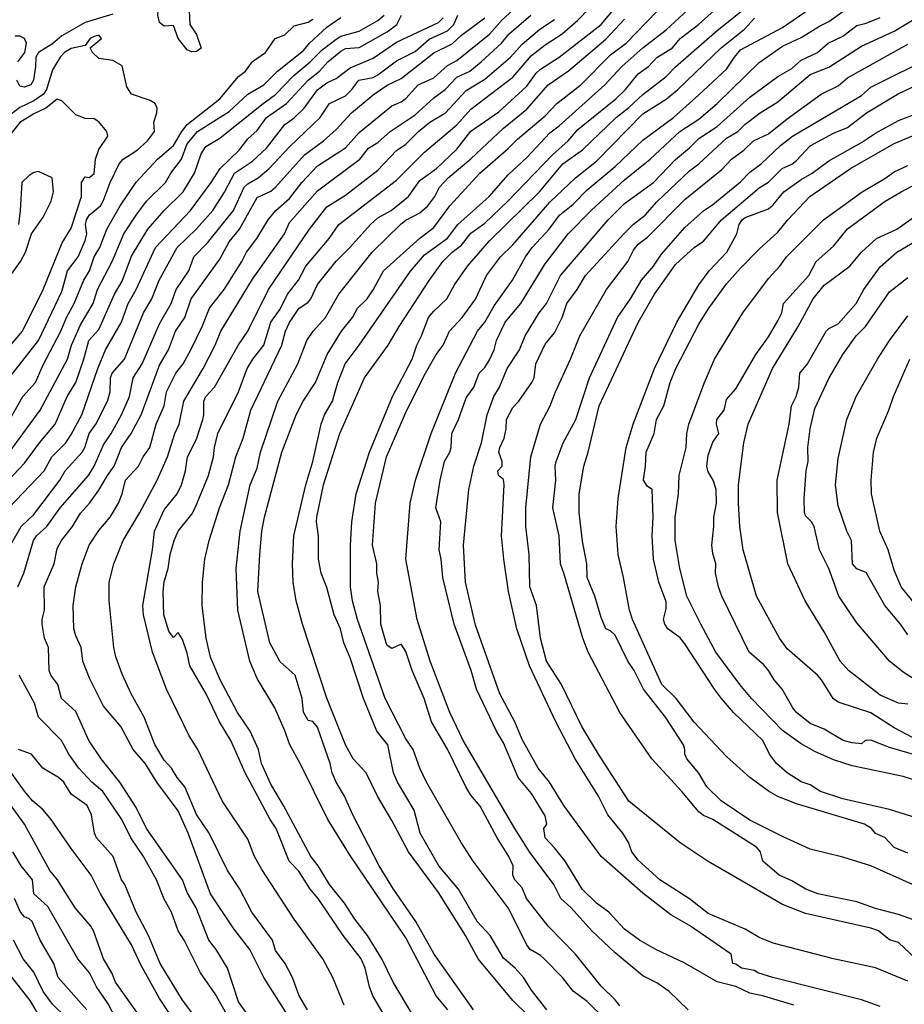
# Model space of a CAD drawing. Header units: metres. Extents: x -46681 to -43747, y -240911 to -237677.
# Tile 814 of 1056: x -44818 to -44723, y -239273 to -239168. Entities that reach past the tile are written whole.
import ezdxf

# ---------------------------------------------------------------- set-up
doc = ezdxf.new("R2010")
doc.units = ezdxf.units.M
doc.layers.add('CONTOUR_INDEX', color=1, linetype='Continuous')
doc.layers.add('CONTOUR_INTER', color=3, linetype='Continuous')

msp = doc.modelspace()

# ---------------------------------------------------------------- linework, layer by layer
at = {"layer": 'CONTOUR_INDEX'}
for points, elevation in [([(-44775.87, -239274.52), (-44777.96, -239271.02), (-44779.17, -239268.52), (-44780.73, -239266.02), (-44782.1, -239264.26), (-44783.2, -239262.52), (-44784.79, -239260.52), (-44786.01, -239258.52), (-44786.8, -239257.52), (-44789.74, -239252.02), (-44791.1, -239249.73), (-44792.11, -239247.52), (-44792.45, -239246.02), (-44793.33, -239244.02), (-44794.69, -239242.02), (-44796.56, -239238.52), (-44797.6, -239236.07), (-44798.07, -239234.02), (-44798.51, -239230.52), (-44798.45, -239228.02), (-44798.23, -239225.52), (-44797.75, -239223.52), (-44796.65, -239220.02), (-44795.67, -239217.52), (-44794.89, -239214.52), (-44794.1, -239212.5), (-44793.28, -239209.52), (-44789.92, -239202.52), (-44789.54, -239201.02), (-44789.1, -239200.06), (-44788.1, -239198.56), (-44787.1, -239197.89), (-44786.8, -239197.52), (-44786.1, -239196), (-44784.1, -239193.46), (-44782.61, -239192.02), (-44780.41, -239189.52), (-44779.6, -239188.81), (-44778.16, -239188.02), (-44776.3, -239186.52), (-44775.1, -239184.81), (-44773.3, -239183.52), (-44771.1, -239181.42), (-44769.6, -239179.48), (-44766.6, -239177.4), (-44763.6, -239174.64), (-44762.6, -239173.25), (-44762.1, -239172.82), (-44760.1, -239171.54), (-44755.6, -239168.02), (-44754.1, -239166.23)], 85), ([(-44755.16, -239275.02), (-44757.1, -239273.12), (-44758.6, -239272), (-44759.75, -239270.52), (-44761.73, -239268.52), (-44762.1, -239268.17), (-44763.21, -239267.52), (-44763.59, -239267.02), (-44765.59, -239263.02), (-44769.34, -239258.02), (-44770.64, -239256.02), (-44774.39, -239249.52), (-44775.1, -239248.02), (-44775.81, -239246.02), (-44776.6, -239244.87), (-44778.83, -239240.52), (-44781.79, -239232.02), (-44782.33, -239230.02), (-44782.56, -239228.52), (-44782.56, -239224.02), (-44782.4, -239221.52), (-44781.94, -239218.52), (-44780.5, -239214.02), (-44778.05, -239208.02), (-44775.9, -239204.02), (-44775.43, -239202.52), (-44774.91, -239201.52), (-44774.15, -239199.52), (-44773.6, -239198.84), (-44772.18, -239197.52), (-44771.37, -239196.02), (-44769.97, -239194.02), (-44767.6, -239191.29), (-44762.24, -239186.02), (-44759.7, -239183.02), (-44757.6, -239181.51), (-44753.98, -239178.02), (-44752.6, -239176.94), (-44751.1, -239175.54), (-44748.6, -239173.6), (-44747.6, -239172.58), (-44743.1, -239168.66), (-44740.1, -239166.26)], 90), ([(-44820.37, -239215.52), (-44815.92, -239209.52), (-44813, -239204.02), (-44812.54, -239202.52), (-44811.6, -239200.31), (-44810.23, -239198.02), (-44809.75, -239196.52), (-44808.17, -239193.52), (-44806.91, -239190.52), (-44805.61, -239188.52), (-44804.48, -239187.02), (-44802.43, -239185.02), (-44801.88, -239184.02), (-44800.72, -239182.52), (-44800.1, -239180.85), (-44799, -239179.52), (-44795.6, -239177.39), (-44793.6, -239175.5), (-44791.88, -239174.52), (-44790.39, -239173.02), (-44787.6, -239170.8), (-44786.95, -239170.02), (-44785.1, -239168.29), (-44783.6, -239167.25)], 75), ([(-44793.1, -239275.25), (-44794.6, -239273.15), (-44795.78, -239269.52), (-44797, -239267.52), (-44797.78, -239266.52), (-44799.13, -239263.02), (-44800.1, -239261.37), (-44800.63, -239260.02), (-44804.47, -239254.52), (-44805.6, -239252.25), (-44807.35, -239249.52), (-44809.37, -239247.02), (-44810.68, -239245.02), (-44812.1, -239241.9), (-44813.62, -239240.52), (-44814.03, -239239.02), (-44814.77, -239238.02), (-44814.95, -239237.52), (-44815.04, -239235.02), (-44815.46, -239234.02), (-44815.69, -239232.52), (-44815.71, -239232.02), (-44815.44, -239231.02), (-44815.49, -239228.52), (-44814.41, -239226.02), (-44814.1, -239224.38), (-44813.63, -239223.52), (-44812.44, -239222.02), (-44811.6, -239220.59), (-44810.61, -239219.52), (-44809.6, -239218.12), (-44808.69, -239216.52), (-44807.95, -239215.52), (-44807.17, -239213.52), (-44806.13, -239212.02), (-44805.05, -239210.02), (-44803.1, -239204.66), (-44802.12, -239203.02), (-44801.37, -239201.02), (-44800.37, -239199.52), (-44799.69, -239197.52), (-44796.6, -239193.27), (-44795.6, -239191.39), (-44794.48, -239190.02), (-44792.6, -239186.63), (-44791.1, -239185.94), (-44790.61, -239185.52), (-44787.5, -239182.02), (-44785.45, -239180.52), (-44784.1, -239179.31), (-44782.43, -239177.52), (-44780.1, -239175.58), (-44778.6, -239174.56), (-44777.1, -239173.82), (-44773.6, -239171.06), (-44771.6, -239170.09), (-44770.6, -239169.15), (-44768.1, -239167.31)], 80), ([(-44722.6, -239270.94), (-44726.1, -239269.5), (-44730.6, -239268.53), (-44737.1, -239266.85), (-44738.6, -239266.22), (-44740.1, -239265.32), (-44744.1, -239263.64), (-44746.1, -239262.06), (-44749.27, -239260.02), (-44751.6, -239257.9), (-44752.28, -239257.02), (-44752.67, -239256.02), (-44753.26, -239255.02), (-44754.88, -239253.02), (-44755.89, -239251.02), (-44758.38, -239247.02), (-44760.46, -239243.02), (-44763.29, -239237.02), (-44764.65, -239233.02), (-44765.56, -239229.02), (-44766.05, -239225.52), (-44766.3, -239223.02), (-44766.04, -239217.52), (-44766.1, -239216.95), (-44766.63, -239216.52), (-44766.7, -239216.02), (-44766.24, -239215.52), (-44766.24, -239215.02), (-44766.58, -239214.02), (-44766.5, -239213.52), (-44766.03, -239212.52), (-44765.81, -239211.52), (-44765.78, -239210.52), (-44765.1, -239209.21), (-44764.46, -239208.52), (-44763.04, -239206.52), (-44762.8, -239206.02), (-44762.61, -239204.52), (-44761.6, -239202.39), (-44760.6, -239201.17), (-44759.78, -239199.52), (-44759.3, -239198.02), (-44758.16, -239196.52), (-44757.26, -239195.02), (-44753.14, -239190.52), (-44752.1, -239189.48), (-44750.86, -239188.52), (-44749.6, -239187.11), (-44746.1, -239183.75), (-44745.1, -239183), (-44742.1, -239180.25), (-44740.9, -239179.52), (-44740.1, -239178.75), (-44738.48, -239177.52), (-44736.6, -239176.33), (-44733.1, -239173.39), (-44731.1, -239172.59), (-44727.6, -239170.35), (-44724.1, -239168.75), (-44722.1, -239167.56)], 95), ([(-44719.1, -239254.19), (-44724.6, -239252.45), (-44729.6, -239251.3), (-44732.02, -239250.52), (-44733.1, -239249.79), (-44734.1, -239249.49), (-44735.6, -239248.5), (-44736.72, -239247.52), (-44737.48, -239246.52), (-44738.21, -239245.02), (-44741.36, -239242.02), (-44742.65, -239240.52), (-44743.42, -239239.52), (-44746.6, -239234.64), (-44747.1, -239233.99), (-44748.41, -239233.02), (-44748.76, -239232.52), (-44748.89, -239232.02), (-44748.6, -239230.89), (-44748.6, -239230.13), (-44749.39, -239228.02), (-44749.95, -239225.52), (-44750.11, -239223.02), (-44750.01, -239221.02), (-44750.09, -239218.02), (-44750.6, -239217.71), (-44751.04, -239217.02), (-44750.81, -239215.52), (-44750.77, -239214.02), (-44749.9, -239212.02), (-44749.64, -239210.52), (-44748.84, -239209.02), (-44748.17, -239206.52), (-44747.57, -239205.02), (-44745.1, -239200.25), (-44744.1, -239198.65), (-44742.1, -239195.93), (-44740.6, -239194.22), (-44738.6, -239192.17), (-44736.6, -239190.37), (-44735.53, -239189.02), (-44733.14, -239186.52), (-44728.77, -239183.52), (-44724.1, -239180.83), (-44722.1, -239180.01)], 100), ([(-44715.6, -239242.48), (-44723.1, -239237.7), (-44724.6, -239236.5), (-44728.1, -239232.37), (-44730.02, -239229.52), (-44731.1, -239226.52), (-44732.12, -239224.52), (-44732.69, -239222.02), (-44732.96, -239221.52), (-44733.6, -239220.87), (-44733.74, -239220.52), (-44733.77, -239219.02), (-44733.56, -239216.02), (-44733.33, -239215.02), (-44733.36, -239213.52), (-44733.11, -239211.52), (-44732.6, -239209.32), (-44731.1, -239206.1), (-44729.6, -239203.52), (-44728.18, -239201.52), (-44727.18, -239200.52), (-44724.6, -239196.76), (-44722.6, -239195.23)], 105), ([(-44807.74, -239275.02), (-44808.6, -239273.36), (-44809.88, -239271.52), (-44810.6, -239270.03), (-44811.87, -239268.52), (-44815.1, -239262.89), (-44816.59, -239261.52), (-44816.74, -239260.02), (-44817.97, -239258.52), (-44818.86, -239257.02)], 75)]:
    msp.add_lwpolyline(points, dxfattribs=dict(at, elevation=elevation))
at = {"layer": 'CONTOUR_INTER'}
for points, elevation in [([(-44802.73, -239165.52), (-44802.6, -239165.19), (-44800.1, -239166.13), (-44799.9, -239166.52), (-44799.82, -239168.02), (-44799.1, -239169.11), (-44798.6, -239170.57), (-44799.1, -239170.92), (-44799.6, -239170.95), (-44800.1, -239170.73), (-44801.1, -239169.52), (-44801.6, -239168.13), (-44802.6, -239168.18), (-44803.1, -239167.8), (-44803.26, -239167.02), (-44803.22, -239166.52), (-44802.73, -239165.52)], 74), ([(-44777.51, -239277.02), (-44780.14, -239272.52), (-44780.5, -239271.52), (-44780.96, -239269.52), (-44781.41, -239268.52), (-44783.34, -239266.02), (-44786.02, -239262.02), (-44786.88, -239261.02), (-44788.1, -239259.11), (-44789.15, -239258.02), (-44790.54, -239254.52), (-44791.19, -239253.52), (-44793.86, -239248.52), (-44795.43, -239245.02), (-44796.64, -239243.02), (-44798.08, -239240.02), (-44799.83, -239237.02), (-44800.1, -239235.63), (-44800.6, -239234.17), (-44801.1, -239233.43), (-44801.6, -239233.95), (-44802.1, -239233.28), (-44802.62, -239231.52), (-44802.71, -239229.02), (-44802.6, -239227.98), (-44802.14, -239226.52), (-44801.96, -239225.02), (-44801.53, -239223.52), (-44801.1, -239222.52), (-44799.6, -239220.7), (-44799.24, -239220.02), (-44797.82, -239216.52), (-44797.28, -239214.52), (-44797.17, -239213.52), (-44796.8, -239212.02), (-44794.58, -239207.52), (-44793.67, -239205.02), (-44793.05, -239204.02), (-44791.87, -239202.52), (-44791.1, -239200.02), (-44790.1, -239198.64), (-44789.32, -239197.02), (-44788.13, -239195.52), (-44787.35, -239194.02), (-44784.86, -239191.02), (-44783.79, -239189.52), (-44777.6, -239184.76), (-44774.6, -239181.75), (-44771.1, -239178.81), (-44769.6, -239177.14), (-44765.1, -239173.7), (-44763.1, -239171.35), (-44761.6, -239170.19), (-44759.77, -239169.02), (-44758.1, -239167.56), (-44755.67, -239165.02)], 84), ([(-44788.4, -239276.02), (-44791.86, -239270.52), (-44793.38, -239267.52), (-44795.1, -239265.29), (-44797.6, -239261.53), (-44800, -239255.02), (-44801.1, -239252.62), (-44803.37, -239249.52), (-44804.6, -239247.54), (-44805.93, -239246.02), (-44807.26, -239243.52), (-44809.1, -239241.36), (-44810.6, -239238.35), (-44811.34, -239236.52), (-44811.52, -239235.02), (-44812.1, -239233.79), (-44812.29, -239233.02), (-44812.36, -239230.52), (-44812.1, -239228.52), (-44811.4, -239226.02), (-44810.64, -239224.02), (-44809.6, -239222.44), (-44808.4, -239221.02), (-44807.5, -239219.52), (-44807.09, -239218.52), (-44806.76, -239217.02), (-44805.34, -239215.52), (-44804.84, -239214.52), (-44804.14, -239213.52), (-44803.45, -239211.02), (-44802.59, -239209.02), (-44802.35, -239207.52), (-44801.32, -239205.52), (-44800.55, -239204.52), (-44799.71, -239203.02), (-44798.49, -239200.52), (-44797.71, -239198.52), (-44796.13, -239196.52), (-44794.22, -239193.52), (-44793.74, -239192.52), (-44792.64, -239191.02), (-44791.4, -239189.02), (-44790.59, -239188.02), (-44789.1, -239186.74), (-44787.8, -239185.02), (-44786.1, -239183.21), (-44783.1, -239181.3), (-44781.6, -239179.65), (-44778.1, -239176.78), (-44777.1, -239176.33), (-44776.6, -239175.97), (-44775.26, -239174.52), (-44773.6, -239173.76), (-44772.1, -239172.44), (-44771.1, -239171.88), (-44767.6, -239169.06), (-44766.25, -239167.52), (-44765.1, -239166.49)], 81), ([(-44755.38, -239282.52), (-44765.1, -239273.02), (-44768.82, -239268.52), (-44770.18, -239266.02), (-44773.1, -239261.37), (-44776.31, -239257.02), (-44778.1, -239253.63), (-44779.65, -239251.02), (-44780.87, -239248.52), (-44782.28, -239247.02), (-44783.1, -239245.52), (-44785.1, -239240.5), (-44787.71, -239232.52), (-44788.38, -239230.02), (-44788.7, -239228.02), (-44788.78, -239226.02), (-44788.64, -239223.02), (-44787.35, -239217.52), (-44786.59, -239215.02), (-44785.71, -239211.02), (-44785.33, -239210.02), (-44784.5, -239208.52), (-44783.91, -239206.52), (-44783.11, -239204.52), (-44781.6, -239202.51), (-44776.1, -239194.54), (-44774.6, -239192.8), (-44772.1, -239191), (-44770.99, -239189.52), (-44767.64, -239186.52), (-44765.6, -239184.19), (-44763.6, -239182.31), (-44761.1, -239179.66), (-44760.1, -239178.91), (-44755.18, -239174.52), (-44753.36, -239172.52), (-44751.1, -239170.51), (-44748.6, -239168.58), (-44745.8, -239166.02)], 88), ([(-44761.44, -239274.02), (-44763.1, -239271.9), (-44763.93, -239270.52), (-44764.84, -239269.52), (-44766.1, -239268.45), (-44767.54, -239266.02), (-44768.92, -239264.52), (-44770.95, -239261.02), (-44773.06, -239258.52), (-44775.05, -239255.02), (-44775.69, -239252.52), (-44777.49, -239249.52), (-44777.91, -239248.52), (-44778.55, -239245.52), (-44779.7, -239244.02), (-44781.14, -239240.52), (-44782.6, -239236.14), (-44783.27, -239234.52), (-44783.61, -239233.02), (-44784.32, -239231.52), (-44785.1, -239228.58), (-44785.7, -239227.02), (-44786, -239225.52), (-44785.99, -239223.02), (-44786.22, -239221.52), (-44786.18, -239221.02), (-44785.46, -239217.52), (-44783.68, -239212.02), (-44781.03, -239206.02), (-44778.49, -239202.52), (-44777.32, -239200.52), (-44774.1, -239195.54), (-44772.62, -239193.52), (-44771.62, -239192.52), (-44770.6, -239191.76), (-44769.6, -239190.48), (-44768.1, -239189.39), (-44765.63, -239187.02), (-44760.84, -239182.02), (-44759.14, -239180.52), (-44758.1, -239179.31), (-44754.03, -239176.02), (-44752.96, -239175.02), (-44751.6, -239173.32), (-44750.5, -239172.52), (-44749.6, -239171.55), (-44747.92, -239170.52), (-44747.09, -239169.52), (-44745.12, -239168.02), (-44743.1, -239166.23)], 89), ([(-44746.24, -239274.02), (-44748.28, -239272.02), (-44749.6, -239271.09), (-44751.1, -239270.34), (-44754.1, -239267.89), (-44756.61, -239265.52), (-44758.83, -239263.02), (-44759.94, -239262.02), (-44760.69, -239260.52), (-44763.31, -239257.02), (-44764.87, -239254.52), (-44770.45, -239245.02), (-44771.87, -239242.02), (-44773.98, -239236.52), (-44775.38, -239232.02), (-44776.59, -239225.52), (-44776.12, -239219.52), (-44775.56, -239217.02), (-44773.86, -239212.02), (-44771.24, -239205.52), (-44768.9, -239201.02), (-44768.11, -239200.02), (-44767.1, -239198.29), (-44765.12, -239195.52), (-44763.74, -239193.02), (-44763.02, -239192.02), (-44761.19, -239190.02), (-44760.06, -239188.52), (-44758.6, -239187.35), (-44757.1, -239185.79), (-44754.1, -239183.31), (-44751.1, -239180.46), (-44747.8, -239178.02), (-44745.1, -239175.59), (-44742.1, -239172.83), (-44741.26, -239171.52), (-44740.6, -239170.73), (-44736.1, -239168.35), (-44733.1, -239166.29)], 92), ([(-44734.88, -239273.52), (-44738.1, -239272.53), (-44739.6, -239272.22), (-44741.1, -239271.5), (-44743.1, -239270.98), (-44746.6, -239268.98), (-44749.73, -239267.52), (-44751.46, -239266.52), (-44753.1, -239265.33), (-44754.75, -239263.52), (-44756.1, -239262.55), (-44757.6, -239261.07), (-44759.47, -239258.02), (-44760.6, -239256.57), (-44761.6, -239255.52), (-44761.74, -239254.52), (-44761.43, -239254.02), (-44761.6, -239253.15), (-44763.1, -239250.74), (-44764.51, -239249.02), (-44766.1, -239245.28), (-44766.85, -239244.02), (-44768.99, -239239.52), (-44769.59, -239237.52), (-44771.4, -239232.52), (-44772.62, -239227.52), (-44772.79, -239225.52), (-44773.03, -239224.52), (-44772.85, -239221.52), (-44773.39, -239220.02), (-44772.92, -239217.02), (-44772.44, -239215.02), (-44771.86, -239214.02), (-44771.74, -239213.52), (-44771.66, -239212.02), (-44770.95, -239210.52), (-44770.1, -239208.16), (-44769.28, -239207.02), (-44768.71, -239205.52), (-44768.1, -239204.9), (-44767.6, -239204.08), (-44767.1, -239203.02), (-44766.85, -239202.02), (-44765.91, -239200.02), (-44764.24, -239198.02), (-44761.6, -239193.75), (-44759.14, -239190.52), (-44756.6, -239187.96), (-44753.1, -239184.72), (-44750.31, -239182.52), (-44747.12, -239179.52), (-44745.1, -239178.21), (-44743.12, -239176.52), (-44738.6, -239172.11), (-44736.1, -239170.36), (-44734.1, -239169.43), (-44732.1, -239168.18), (-44731.1, -239167.71), (-44728.6, -239165.92)], 93), ([(-44820.6, -239218.33), (-44817.6, -239215.21), (-44816.01, -239213.02), (-44814.32, -239211.02), (-44813.01, -239208.02), (-44812.1, -239206.54), (-44811.21, -239204.02), (-44810.68, -239202.02), (-44809.6, -239200.83), (-44807.93, -239197.02), (-44807.1, -239195.62), (-44806.1, -239192.93), (-44804.35, -239190.02), (-44802.6, -239188.04), (-44800.55, -239186.02), (-44799.34, -239184.02), (-44798.6, -239181.92), (-44798.1, -239181.15), (-44796.6, -239180.26), (-44792.1, -239176.61), (-44790.6, -239175.56), (-44788.66, -239173.52), (-44786.87, -239172.02), (-44785.6, -239170.75), (-44784.1, -239169.58), (-44783.6, -239169.27), (-44781.6, -239168.73), (-44779.6, -239167.57), (-44778.93, -239167.02)], 76), ([(-44819.3, -239220.02), (-44815.49, -239216.02), (-44814.66, -239214.52), (-44813.16, -239213.02), (-44812.6, -239212.11), (-44811.45, -239210.02), (-44809.71, -239205.02), (-44808.89, -239203.02), (-44807.17, -239200.02), (-44806.47, -239198.02), (-44805.59, -239196.52), (-44803.51, -239192.02), (-44799.76, -239188.02), (-44797.53, -239185.02), (-44796.56, -239183.52), (-44794.52, -239181.52), (-44793.6, -239180.31), (-44792.6, -239179.43), (-44791.58, -239178.02), (-44789.44, -239176.52), (-44787.1, -239174), (-44785.9, -239173.02), (-44785, -239172.02), (-44783.6, -239170.89), (-44783.1, -239170.61), (-44781.6, -239170.5), (-44778.6, -239168.8), (-44777.56, -239168.02), (-44777.08, -239167.02)], 77), ([(-44819.2, -239210.52), (-44817.79, -239208.02), (-44816.41, -239206.52), (-44815.6, -239204.64), (-44813.69, -239201.02), (-44813.1, -239199.52), (-44812.26, -239198.02), (-44811.21, -239195.52), (-44810.61, -239194.52), (-44810.12, -239193.02), (-44809.52, -239192.02), (-44808.75, -239190.02), (-44807.33, -239187.52), (-44805.6, -239184.97), (-44803.32, -239182.52), (-44801.6, -239181.03), (-44800.69, -239179.52), (-44800.1, -239178.77), (-44796.6, -239176), (-44794.6, -239173.62), (-44793.84, -239173.02), (-44793.1, -239171.99), (-44791.68, -239171.02), (-44790.65, -239169.52), (-44789.6, -239169.12), (-44788.6, -239168.17), (-44787.1, -239167.78), (-44786.6, -239167.46)], 74), ([(-44819.1, -239224.02), (-44817.96, -239222.02), (-44816.6, -239220.72), (-44813.82, -239217.02), (-44813.24, -239216.02), (-44811.39, -239214.02), (-44811.11, -239213.52), (-44810.64, -239212.02), (-44809.94, -239211.02), (-44808.67, -239208.52), (-44808.41, -239207.52), (-44808.36, -239206.02), (-44808.19, -239205.52), (-44806.86, -239204.02), (-44804.81, -239199.02), (-44803.9, -239197.52), (-44803.11, -239195.52), (-44801.2, -239192.02), (-44799.1, -239189.98), (-44797.35, -239188.02), (-44796.1, -239186.07), (-44795.01, -239184.02), (-44793.1, -239182.71), (-44791.6, -239181.31), (-44789.6, -239178.76), (-44788.6, -239178.04), (-44787.52, -239177.02), (-44786.1, -239175.06), (-44785.1, -239174.28), (-44784.1, -239173.81), (-44782.6, -239172.68), (-44780.1, -239171.63), (-44777.6, -239169.92), (-44773.1, -239167.79), (-44772.6, -239167.3)], 78), ([(-44808.1, -239166.9), (-44811.1, -239167.82), (-44813.6, -239169.24), (-44814.6, -239170.11), (-44816.11, -239171.02), (-44816.4, -239171.52), (-44816.41, -239172.52), (-44816.63, -239174.02), (-44816.93, -239174.52), (-44817.6, -239174.75), (-44818.1, -239174.65), (-44818.43, -239174.02)], 74), ([(-44818.31, -239228.52), (-44817.68, -239227.02), (-44816.65, -239223.52), (-44816.3, -239223.02), (-44815.22, -239222.02), (-44813.78, -239220.02), (-44810.73, -239216.52), (-44810.11, -239215.52), (-44809.1, -239213.24), (-44808.28, -239212.02), (-44807.19, -239210.02), (-44806.31, -239208.02), (-44805.92, -239206.02), (-44804.97, -239204.52), (-44803.1, -239200.2), (-44801.85, -239198.02), (-44801.29, -239196.52), (-44799.92, -239194.52), (-44799.39, -239193.02), (-44797.92, -239191.52), (-44795.12, -239188.02), (-44793.98, -239185.52), (-44793.6, -239185.15), (-44792.49, -239184.52), (-44791.28, -239183.52), (-44789.1, -239181.19), (-44785.8, -239178.02), (-44784.79, -239176.52), (-44783.1, -239175.69), (-44782.4, -239175.02), (-44781.64, -239174.02), (-44780.1, -239173.72), (-44779.6, -239173.44), (-44777.6, -239171.94), (-44775.6, -239170.91), (-44774.1, -239169.61), (-44772.1, -239168.69), (-44771.45, -239168.02), (-44771, -239167.02)], 79), ([(-44787.16, -239274.02), (-44788.06, -239272.52), (-44788.79, -239270.52), (-44789.58, -239269.02), (-44790.6, -239267.63), (-44790.94, -239266.52), (-44793.15, -239263.52), (-44794.44, -239261.02), (-44795.77, -239259.02), (-44797.74, -239255.02), (-44799.1, -239252.99), (-44800.37, -239250.02), (-44801.2, -239249.02), (-44801.79, -239248.02), (-44802.6, -239247.14), (-44803.6, -239245.47), (-44804.75, -239242.52), (-44806.13, -239240.02), (-44807.1, -239237.91), (-44807.77, -239236.02), (-44808, -239235.02), (-44808.52, -239230.02), (-44808.51, -239228.02), (-44808.01, -239226.02), (-44806.98, -239223.52), (-44805.2, -239220.52), (-44803.33, -239217.02), (-44802.22, -239214.52), (-44801.45, -239212.02), (-44800.96, -239211.02), (-44800.48, -239208.52), (-44798.39, -239205.02), (-44797.09, -239202.52), (-44796.49, -239201.02), (-44793.1, -239195.42), (-44789.65, -239190.52), (-44789.1, -239189.3), (-44786.1, -239185.91), (-44781.54, -239182.52), (-44780.6, -239181.33), (-44779.6, -239180.7), (-44778.3, -239179.52), (-44775.6, -239177.74), (-44773.6, -239175.9), (-44772.36, -239175.02), (-44771.1, -239173.68), (-44769.71, -239173.02), (-44768.48, -239172.02), (-44766.31, -239170.02), (-44765.49, -239169.02), (-44763.14, -239167.02)], 82), ([(-44783.22, -239273.52), (-44784.46, -239270.52), (-44785.51, -239268.52), (-44788.6, -239264.25), (-44792.1, -239258.93), (-44792.88, -239257.52), (-44793.6, -239255.66), (-44796.36, -239251.52), (-44798.98, -239246.02), (-44799.91, -239244.52), (-44802.34, -239239.52), (-44803.85, -239235.52), (-44804.81, -239231.52), (-44804.87, -239230.52), (-44803.84, -239224.52), (-44803.64, -239222.52), (-44802.6, -239220.22), (-44801.2, -239218.52), (-44800.73, -239217.52), (-44800.31, -239216.02), (-44800.07, -239214.52), (-44799.1, -239212.64), (-44798.43, -239210.52), (-44798.31, -239210.02), (-44798.33, -239208.52), (-44798.1, -239208.02), (-44797.19, -239207.02), (-44794.6, -239202.47), (-44793.6, -239201.02), (-44791.37, -239196.52), (-44786.97, -239190.02), (-44785.1, -239187.63), (-44783.1, -239186.36), (-44779.6, -239183.7), (-44777.6, -239181.56), (-44776.6, -239180.9), (-44775.25, -239179.52), (-44774, -239178.52), (-44772.34, -239177.52), (-44770.1, -239175.12), (-44768.1, -239173.9), (-44765.33, -239171.52), (-44764.1, -239170.14), (-44762.17, -239168.52), (-44760.6, -239167.47)], 83), ([(-44772.08, -239274.02), (-44773.32, -239272.52), (-44776.6, -239266.25), (-44782.6, -239257.39), (-44785, -239253.52), (-44787.97, -239247.52), (-44789.09, -239245.52), (-44789.6, -239243.99), (-44790.7, -239241.52), (-44792.6, -239238.37), (-44793.39, -239236.52), (-44794.67, -239231.02), (-44794.86, -239226.52), (-44794.4, -239222.52), (-44793.35, -239217.52), (-44792.6, -239215.76), (-44792.22, -239214.02), (-44790.36, -239208.52), (-44788.22, -239204.52), (-44787.24, -239202.02), (-44786.56, -239201.02), (-44785.25, -239199.52), (-44783.79, -239197.02), (-44780.21, -239192.52), (-44777.1, -239189.47), (-44776.6, -239189.07), (-44775.1, -239188.27), (-44774.22, -239187.52), (-44773.48, -239186.52), (-44772.97, -239185.52), (-44772.06, -239184.52), (-44769.6, -239182.46), (-44766.1, -239179.16), (-44763.6, -239177.11), (-44761.29, -239174.52), (-44759.1, -239173.01), (-44755.1, -239169.6), (-44753.1, -239167.46)], 86), ([(-44769.31, -239274.02), (-44773.55, -239268.02), (-44775.52, -239264.52), (-44777.91, -239261.02), (-44779.45, -239258.52), (-44782.31, -239253.02), (-44783.21, -239251.02), (-44784.1, -239249.52), (-44784.53, -239248.52), (-44784.74, -239247.52), (-44786.1, -239243.62), (-44786.6, -239242.99), (-44787.1, -239242.9), (-44787.6, -239241.99), (-44787.73, -239240.52), (-44788.49, -239238.02), (-44790.1, -239236.58), (-44791.24, -239234.52), (-44792.5, -239229.02), (-44792.31, -239225.02), (-44792.09, -239222.52), (-44791.81, -239221.02), (-44789.92, -239214.02), (-44788.4, -239210.02), (-44787.64, -239208.52), (-44786.3, -239206.52), (-44785.05, -239203.52), (-44783.51, -239201.02), (-44782.33, -239199.52), (-44781.79, -239198.52), (-44780.77, -239197.52), (-44780.1, -239196.57), (-44778.99, -239194.52), (-44775.1, -239191.01), (-44773.6, -239189.86), (-44771.85, -239187.52), (-44768.65, -239184.02), (-44765.6, -239181.37), (-44764.6, -239180.36), (-44761.6, -239177.83), (-44760.37, -239176.52), (-44757.79, -239174.52), (-44754.6, -239171.29), (-44752.91, -239170.02), (-44749.6, -239166.63)], 87), ([(-44753.6, -239273.59), (-44754.1, -239272.92), (-44755.6, -239271.45), (-44758.37, -239268.02), (-44761.28, -239265.02), (-44763.61, -239262.02), (-44764.1, -239260.89), (-44764.89, -239260.02), (-44765.1, -239259.52), (-44765.07, -239258.52), (-44765.53, -239257.52), (-44766.77, -239255.52), (-44768.6, -239252.1), (-44769.6, -239250.93), (-44770.16, -239250.02), (-44772.1, -239245.97), (-44773.84, -239243.02), (-44774.64, -239240.52), (-44775.9, -239237.52), (-44776.6, -239235.45), (-44777.1, -239234.69), (-44778.1, -239235.15), (-44778.6, -239234.81), (-44778.73, -239234.52), (-44779.3, -239232.52), (-44779.33, -239230.52), (-44779.61, -239229.02), (-44779.53, -239228.02), (-44779.72, -239227.02), (-44779.71, -239226.02), (-44780.17, -239224.02), (-44779.85, -239219.52), (-44778.69, -239214.52), (-44776.49, -239209.52), (-44774.5, -239205.52), (-44773.33, -239203.52), (-44772.6, -239202.52), (-44771.9, -239201.02), (-44770.54, -239199.52), (-44769.1, -239197.57), (-44767.91, -239195.02), (-44766.42, -239193.02), (-44765.1, -239191.71), (-44761.1, -239187.13), (-44758.35, -239184.52), (-44756.1, -239182.73), (-44751.1, -239177.62), (-44748.6, -239176.05), (-44747.33, -239175.02), (-44742.68, -239170.52), (-44740.18, -239168.52), (-44739.1, -239167.35)], 91), ([(-44725.6, -239273.64), (-44727.6, -239272.94), (-44737.12, -239270.52), (-44738.73, -239270.02), (-44739.1, -239269.79), (-44740.49, -239269.52), (-44741.1, -239269.09), (-44741.45, -239269.02), (-44741.61, -239268.02), (-44746.1, -239264.92), (-44748.1, -239263.79), (-44751.1, -239261.47), (-44755.58, -239257.52), (-44759.6, -239252.04), (-44761.15, -239249.52), (-44762.36, -239248.02), (-44764.1, -239244.93), (-44764.89, -239243.02), (-44766.48, -239240.02), (-44769.1, -239232.64), (-44770.19, -239228.02), (-44770.39, -239224.02), (-44769.83, -239218.02), (-44769.3, -239215.52), (-44768.46, -239213.02), (-44767.84, -239210.02), (-44767.14, -239208.02), (-44766.52, -239207.02), (-44765.7, -239205.02), (-44764.37, -239203.02), (-44763.77, -239201.52), (-44762.26, -239199.02), (-44761.47, -239198.02), (-44759.95, -239195.02), (-44754.83, -239189.02), (-44753.1, -239187.28), (-44749.97, -239185.02), (-44747.6, -239182.55), (-44746.1, -239181.29), (-44745.1, -239180.27), (-44743.1, -239178.98), (-44739.6, -239175.84), (-44736.6, -239173.61), (-44735.1, -239172.76), (-44734.1, -239171.87), (-44732.32, -239171.02), (-44731.18, -239170.02), (-44729.6, -239169.28), (-44728.1, -239168.11), (-44727.1, -239167.87), (-44725.6, -239167.27)], 94), ([(-44819.6, -239206.49), (-44816.12, -239202.02), (-44813.6, -239196.74), (-44812.99, -239194.52), (-44811.83, -239193.02), (-44811.1, -239191.27), (-44810.92, -239190.52), (-44811.06, -239189.52), (-44810.94, -239189.02), (-44810.6, -239188.5), (-44809.43, -239187.52), (-44809.14, -239187.02), (-44808.38, -239185.02), (-44807.42, -239183.02), (-44807, -239182.52), (-44805.5, -239181.52), (-44804.37, -239180.52), (-44803.64, -239179.52), (-44803.69, -239178.52), (-44803.36, -239177.52), (-44803.33, -239177.02), (-44803.56, -239176.52), (-44804.1, -239176.18), (-44806.1, -239175.5), (-44806.6, -239174.73), (-44807.1, -239172.48), (-44808.1, -239171.88), (-44809.6, -239171.69), (-44810.3, -239171.02), (-44810.53, -239170.52), (-44809.33, -239169.52), (-44809.6, -239169.17), (-44810.1, -239169.31), (-44810.55, -239169.52), (-44811.1, -239170.29), (-44812.6, -239170.59), (-44813.32, -239171.02), (-44813.76, -239171.52), (-44814.6, -239172.89), (-44815.24, -239175.02), (-44815.58, -239175.52), (-44816.6, -239176.23), (-44818.1, -239176.94), (-44819.5, -239178.02)], 73), ([(-44818.33, -239172.02), (-44817.57, -239171.02), (-44817.41, -239170.02), (-44817.6, -239169.53), (-44818.1, -239169.27), (-44818.6, -239169.29)], 74), ([(-44721.75, -239268.52), (-44723.6, -239266.77), (-44724.6, -239266.49), (-44725.78, -239265.52), (-44726.6, -239265.23), (-44733.6, -239263.64), (-44736.1, -239262.68), (-44744.1, -239258.06), (-44747.1, -239256.06), (-44752.6, -239251.57), (-44755.88, -239246.52), (-44757.67, -239243.52), (-44759.87, -239239.02), (-44761.46, -239236.52), (-44762.1, -239234.02), (-44762.56, -239230.52), (-44763.25, -239228.52), (-44763.34, -239225.02), (-44763.68, -239222.02), (-44763.7, -239220.02), (-44763.15, -239214.52), (-44762.13, -239211.02), (-44761.06, -239209.02), (-44760.52, -239207.52), (-44758.89, -239204.02), (-44757.89, -239201.52), (-44755.02, -239196.52), (-44752.72, -239193.52), (-44752.1, -239192.3), (-44751.6, -239191.63), (-44750.6, -239190.88), (-44746.6, -239186.84), (-44742.6, -239183.61), (-44741.58, -239182.52), (-44740.26, -239181.52), (-44739.2, -239180.52), (-44737.6, -239179.77), (-44735.6, -239178.16), (-44731.95, -239175.52), (-44730.1, -239174.6), (-44729.1, -239173.77), (-44722.6, -239170.14)], 96), ([(-44721.6, -239264.47), (-44723.6, -239263.77), (-44726.1, -239263.12), (-44728.1, -239262.4), (-44732.29, -239261.52), (-44733.58, -239261.02), (-44735.1, -239260.12), (-44736.44, -239259.52), (-44738.21, -239258.02), (-44738.47, -239257.02), (-44738.9, -239256.52), (-44743.6, -239253.54), (-44744.6, -239253.11), (-44745.1, -239252.7), (-44746.9, -239250.52), (-44750.16, -239247.02), (-44753.58, -239242.02), (-44756.99, -239235.52), (-44757.56, -239234.02), (-44759.59, -239227.02), (-44759.98, -239226.02), (-44760.12, -239223.02), (-44760.79, -239220.02), (-44760.48, -239217.02), (-44760.53, -239215.52), (-44760.44, -239215.02), (-44759.68, -239213.02), (-44758.33, -239210.52), (-44756.83, -239206.02), (-44753.85, -239199.52), (-44752.43, -239197.52), (-44751.24, -239195.52), (-44749.96, -239194.02), (-44749.1, -239192.71), (-44746.6, -239189.85), (-44744.6, -239188.06), (-44743.6, -239187.39), (-44740.6, -239184.94), (-44739.6, -239183.91), (-44738.4, -239183.02), (-44736.32, -239181.02), (-44735.01, -239180.02), (-44727.6, -239175.65), (-44726.6, -239174.76), (-44719.6, -239171.27)], 97), ([(-44722.1, -239260.52), (-44726.6, -239258.52), (-44729.6, -239257.6), (-44733.1, -239256.73), (-44736.1, -239255.38), (-44739.6, -239253.59), (-44742.68, -239251.52), (-44744.22, -239250.02), (-44745.1, -239248.56), (-44746.37, -239247.02), (-44746.6, -239246.52), (-44746.58, -239246.02), (-44746.74, -239245.52), (-44748.68, -239242.52), (-44751.03, -239239.52), (-44752.03, -239237.52), (-44752.72, -239236.52), (-44754.1, -239233.71), (-44754.6, -239233.23), (-44755.1, -239233.02), (-44755.6, -239231.79), (-44756.27, -239229.52), (-44757.09, -239227.52), (-44757.13, -239226.02), (-44757.6, -239223.58), (-44757.94, -239220.52), (-44757.97, -239218.52), (-44757.44, -239215.52), (-44756.98, -239214.02), (-44755.8, -239209.02), (-44751.6, -239200.06), (-44749.85, -239197.02), (-44747.6, -239193.82), (-44745.6, -239192.02), (-44744.6, -239191.34), (-44742.66, -239189.02), (-44738.6, -239185.59), (-44737.6, -239184.99), (-44736.11, -239183.52), (-44735.1, -239183.05), (-44734.6, -239182.66), (-44733.1, -239181.06), (-44730.6, -239179.72), (-44729.1, -239179.1), (-44727.05, -239177.52), (-44723.74, -239175.52), (-44717.47, -239172.52)], 98), ([(-44819.93, -239203.52), (-44817.83, -239201.02), (-44815.6, -239196.51), (-44813.54, -239191.52), (-44812.6, -239189.94), (-44811.46, -239186.52), (-44811.48, -239185.02), (-44811.1, -239184.42), (-44810.6, -239184.47), (-44810.1, -239184.03), (-44809.98, -239182.52), (-44809.6, -239181.47), (-44808.65, -239180.02), (-44808.76, -239179.52), (-44809.6, -239178.48), (-44810.1, -239178.18), (-44811.1, -239178.13), (-44812.1, -239177.75), (-44813.6, -239176.22), (-44814.1, -239176.06), (-44815.31, -239177.02), (-44816.6, -239177.62), (-44818.1, -239178.55), (-44819.6, -239180.47)], 72), ([(-44722.6, -239257.15), (-44724.1, -239256.54), (-44725.1, -239255.47), (-44726.1, -239255.05), (-44726.53, -239254.52), (-44727.29, -239254.02), (-44734.6, -239251.85), (-44736.6, -239251.06), (-44737.6, -239250.47), (-44739.6, -239249), (-44742.1, -239246.76), (-44745.6, -239243.07), (-44747.53, -239240.52), (-44749.07, -239239.02), (-44752.24, -239232.02), (-44752.56, -239231.02), (-44753.18, -239227.52), (-44753.78, -239225.02), (-44753.97, -239222.02), (-44753.78, -239219.02), (-44752.89, -239213.52), (-44752.14, -239211.02), (-44749.86, -239205.02), (-44747.46, -239200.02), (-44745.1, -239196.01), (-44743.96, -239194.52), (-44742.09, -239192.52), (-44741, -239190.52), (-44740.74, -239189.52), (-44740.42, -239189.02), (-44740.1, -239188.78), (-44737.6, -239187.83), (-44737.1, -239187.41), (-44735.96, -239186.02), (-44734.1, -239184.69), (-44732.91, -239184.02), (-44731.1, -239182.67), (-44727.6, -239180.72), (-44726.1, -239179.7), (-44723.6, -239178.35), (-44722.1, -239177.76)], 99), ([(-44720.1, -239249.88), (-44723.1, -239248.91), (-44728.6, -239247.78), (-44730.6, -239247.11), (-44732.6, -239246.23), (-44734.1, -239245.39), (-44736.1, -239243.97), (-44739.44, -239240.52), (-44740.67, -239239.02), (-44743.25, -239235.52), (-44744.87, -239232.52), (-44746.37, -239229.52), (-44747.14, -239226.52), (-44747.64, -239223.52), (-44747.62, -239221.02), (-44747.28, -239218.52), (-44747.2, -239216.52), (-44746.45, -239213.52), (-44746.37, -239212.02), (-44746.17, -239211.02), (-44744.49, -239206.52), (-44743.39, -239204.02), (-44740.37, -239199.02), (-44737.6, -239195.33), (-44736.38, -239194.02), (-44735.65, -239193.02), (-44731.69, -239189.02), (-44727.54, -239186.02), (-44725.1, -239184.6), (-44724.1, -239183.87), (-44722.6, -239183.2)], 101), ([(-44819.47, -239195.52), (-44818.02, -239193.52), (-44817.51, -239192.52), (-44816.86, -239190.52), (-44815.6, -239188.75), (-44814.75, -239187.02), (-44814.5, -239186.02), (-44814.62, -239184.52), (-44816.1, -239183.82), (-44816.6, -239183.95), (-44817.1, -239184.27), (-44817.89, -239185.02), (-44818.06, -239188.02), (-44818.27, -239189.52)], 71), ([(-44720.4, -239247.02), (-44724.6, -239245.78), (-44726.6, -239245), (-44727.19, -239245.02), (-44727.6, -239245.4), (-44728.6, -239245.29), (-44729.56, -239245.02), (-44731.6, -239243.81), (-44733.1, -239243.22), (-44734.57, -239242.02), (-44734.97, -239241.52), (-44736.12, -239239.52), (-44736.97, -239238.52), (-44737.6, -239237.52), (-44738.1, -239236.9), (-44739.67, -239235.52), (-44742.63, -239229.52), (-44742.97, -239228.52), (-44743.31, -239227.02), (-44743.27, -239226.02), (-44743.6, -239224.93), (-44743.7, -239224.02), (-44743.46, -239222.02), (-44743.46, -239221.02), (-44743.18, -239219.52), (-44743.22, -239218.02), (-44743.53, -239217.02), (-44744.1, -239216.12), (-44744.22, -239215.52), (-44744.1, -239214.34), (-44743.6, -239212.94), (-44742.94, -239212.02), (-44743.18, -239211.02), (-44743.14, -239210.52), (-44742.36, -239209.52), (-44742.1, -239208.37), (-44741.1, -239207.22), (-44738.96, -239203.52), (-44737.6, -239201.61), (-44736.6, -239199.9), (-44736.18, -239199.02), (-44735.98, -239198.02), (-44733.26, -239195.02), (-44732.46, -239193.52), (-44730.6, -239191.87), (-44729.1, -239189.98), (-44725.05, -239187.02), (-44723.34, -239186.02), (-44721.1, -239184.83)], 102), ([(-44722.1, -239244.73), (-44724.1, -239243.67), (-44726.6, -239242.06), (-44730.1, -239240.93), (-44730.65, -239240.52), (-44731.9, -239238.52), (-44732.33, -239238.02), (-44735.6, -239235.18), (-44736.42, -239234.02), (-44738.89, -239229.52), (-44740.33, -239224.52), (-44740.68, -239222.02), (-44740.84, -239219.52), (-44740.82, -239217.52), (-44740.26, -239213.02), (-44739.77, -239211.02), (-44737.15, -239205.02), (-44734.39, -239200.52), (-44732.8, -239197.52), (-44731.6, -239196.05), (-44728.84, -239194.02), (-44727.6, -239192.51), (-44725.99, -239191.02), (-44723.79, -239190.02), (-44721.6, -239188.5)], 103), ([(-44722.6, -239241.14), (-44723.6, -239241.02), (-44725.6, -239240.15), (-44728.99, -239237.52), (-44729.9, -239236.52), (-44731.6, -239233.34), (-44733.64, -239230.02), (-44735.51, -239226.02), (-44736.62, -239220.52), (-44736.65, -239217.02), (-44735.36, -239211.02), (-44735.13, -239209.02), (-44734.61, -239208.02), (-44734.32, -239207.02), (-44734.24, -239205.52), (-44733.39, -239204.52), (-44731.38, -239201.02), (-44731.1, -239200.73), (-44730.1, -239200.21), (-44728.16, -239198.02), (-44727.33, -239196.52), (-44725.6, -239194.09), (-44723.79, -239192.52), (-44721.3, -239191.02)], 104), ([(-44722.6, -239233.66), (-44723.39, -239232.52), (-44725.1, -239230.52), (-44727.1, -239226.97), (-44728.1, -239226.57), (-44728.58, -239226.02), (-44728.68, -239223.52), (-44729.18, -239222.52), (-44730.1, -239219.81), (-44730.38, -239217.52), (-44730.1, -239214.71), (-44729.18, -239210.52), (-44728.17, -239208.02), (-44725.86, -239204.02), (-44724.59, -239202.02), (-44722.6, -239199.35)], 106), ([(-44720.1, -239232.5), (-44723.32, -239228.52), (-44724.1, -239226.73), (-44724.74, -239224.52), (-44725.64, -239222.52), (-44726.51, -239218.52), (-44726.55, -239217.02), (-44726.32, -239214.02), (-44725.96, -239212.52), (-44724.65, -239209.52), (-44724.14, -239208.02), (-44722.38, -239204.02)], 107), ([(-44795.86, -239274.52), (-44797.1, -239272.3), (-44798.67, -239270.02), (-44800.44, -239266.52), (-44801.1, -239265.52), (-44801.81, -239263.52), (-44802.6, -239262.1), (-44803.41, -239260.02), (-44804.81, -239257.52), (-44806.16, -239255.52), (-44807.15, -239253.52), (-44809.19, -239250.52), (-44810.36, -239249.52), (-44811.76, -239248.02), (-44812.84, -239246.52), (-44813.63, -239245.02), (-44816.11, -239242.52), (-44816.55, -239241.02), (-44818.19, -239238.02)], 79), ([(-44802.1, -239274.3), (-44803.1, -239272.78), (-44805.1, -239269.18), (-44806.11, -239267.02), (-44809.45, -239261.52), (-44810.43, -239259.52), (-44812.6, -239256.65), (-44814.75, -239253.52), (-44815.6, -239252.48), (-44816.75, -239251.52), (-44817.6, -239250.48), (-44821.24, -239245.52)], 77), ([(-44798.32, -239276.02), (-44800.6, -239272.98), (-44803.02, -239269.02), (-44804.27, -239266.02), (-44805.6, -239263.5), (-44806.81, -239260.52), (-44807.17, -239260.02), (-44808.08, -239257.52), (-44809.86, -239255.52), (-44810.09, -239255.02), (-44810.41, -239253.02), (-44810.88, -239252.02), (-44812.6, -239250.81), (-44813.37, -239249.52), (-44813.94, -239249.02), (-44815.63, -239248.02), (-44816.87, -239246.52), (-44818.26, -239246.02)], 78), ([(-44805.36, -239274.52), (-44807.81, -239271.02), (-44808.22, -239270.02), (-44809.1, -239268.52), (-44810.17, -239265.52), (-44810.47, -239265.02), (-44812.16, -239263.02), (-44814.05, -239260.02), (-44814.88, -239259.02), (-44817.61, -239254.02), (-44822.1, -239247.86)], 76), ([(-44810.9, -239274.02), (-44813.98, -239270.52), (-44814.47, -239269.02), (-44815.91, -239266.52), (-44816.78, -239264.52), (-44817.1, -239264.21), (-44817.6, -239264.01), (-44818.05, -239263.52), (-44818.67, -239262.02)], 74), ([(-44813.1, -239274.87), (-44814.6, -239273.4), (-44815.6, -239272.02), (-44816.6, -239269.95), (-44817.74, -239268.52), (-44818.8, -239266.52)], 73), ([(-44816.09, -239274.52), (-44816.99, -239273.02), (-44819.32, -239270.02)], 72)]:
    msp.add_lwpolyline(points, dxfattribs=dict(at, elevation=elevation))

doc.saveas('drawing.dxf')
